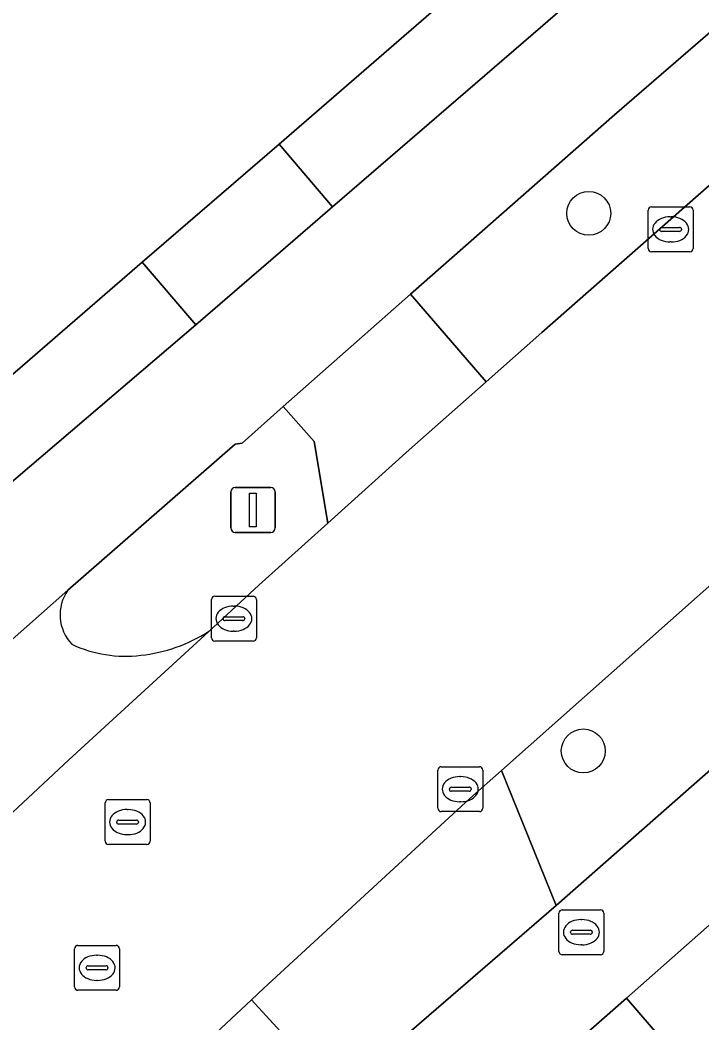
# Model space of a CAD drawing. Extents: x 156141 to 158132, y 385651 to 388333.
# Drawn here: x 156494.2 to 156509.38, y 386852.84 to 386875.18 of the extents above; entities that cross this region are included whole.
import ezdxf

# ---------------------------------------------------------------- set-up
doc = ezdxf.new("R2010")
doc.units = 0
for name, color, linetype in [('IMGEO_Berm_groen', 7, 'Continuous'), ('IMGEO_Boom', 7, 'Continuous'), ('IMGEO_Erf', 7, 'Continuous'), ('IMGEO_Fietspad_gesloten', 7, 'Continuous'), ('IMGEO_Groenvoorziening', 7, 'Continuous'), ('IMGEO_Kolk', 7, 'Continuous'), ('IMGEO_Lichtmast', 7, 'Continuous'), ('IMGEO_Rijbaan_lokaal_gesloten', 7, 'Continuous'), ('IMGEO_Rijbaan_lokaal_open', 7, 'Continuous'), ('IMGEO_Rioolput', 7, 'Continuous')]:
    doc.layers.add(name, color=color, linetype=linetype)

msp = doc.modelspace()

# ---------------------------------------------------------------- linework, layer by layer
at = {"layer": 'IMGEO_Berm_groen'}
msp.add_lwpolyline([(156529.261, 386888.695), (156527.655, 386890.556), (156507.435, 386873.064), (156502.896, 386869.072), (156504.578, 386867.121), (156505.821, 386868.22), (156513.025, 386874.553), (156523.935, 386884.066)], close=True, dxfattribs=at)
for points in [[(156532.275, 386882.472), (156512.443, 386865.147), (156504.917, 386858.465), (156506.139, 386855.462), (156510.314, 386859.131), (156536.317, 386882.144)], [(156501.051, 386863.971), (156500.75, 386865.792), (156500.063, 386866.568), (156499.145, 386865.756), (156498.994, 386865.729), (156495.265, 386862.481)], [(156498.403, 386861.564), (156499.519, 386862.589), (156501.051, 386863.971)]]:
    msp.add_lwpolyline(points, dxfattribs=at)
for centre, radius, start, end in [((156496.055, 386861.934), 0.961, 145.3222, 223.3081), ((156496.539, 386864.439), 3.426, 275.9087, 302.9515), ((156496.549, 386863.83), 2.82, 244.9678, 276.9797)]:
    msp.add_arc(centre, radius, start, end, dxfattribs=at)
at = {"layer": 'IMGEO_Boom'}
for centre in [(156506.862, 386870.872), (156506.74, 386858.901)]:
    msp.add_circle(centre, 0.489, dxfattribs=at)
at = {"layer": 'IMGEO_Erf'}
for points in [[(156651.128, 386972.023), (156601.597, 386929.14), (156597.069, 386925.22), (156589.805, 386918.931), (156589.532, 386918.694), (156583.893, 386913.793), (156553.079, 386887.01), (156541.121, 386876.586), (156521.047, 386859.086), (156514.467, 386853.349), (156510.617, 386850.009), (156509.404, 386851.42), (156507.703, 386853.398), (156503.3, 386849.53), (156505.031, 386847.528), (156506.198, 386846.177), (156510.785, 386840.87), (156507.066, 386837.556), (156500.596, 386831.732), (156500, 386831.198), (156491.571, 386823.646)], [(156462.67, 386902.501), (156491.629, 386866.981), (156492.59, 386866.039), (156496.923, 386869.783), (156499.971, 386872.416), (156524.931, 386894.049), (156528.865, 386897.414), (156561.896, 386926.176), (156532.292, 386960.323)]]:
    msp.add_lwpolyline(points, dxfattribs=at)
at = {"layer": 'IMGEO_Fietspad_gesloten'}
msp.add_lwpolyline([(156527.655, 386890.556), (156532.37, 386894.634), (156576.815, 386933.146), (156575.112, 386935.021), (156530.069, 386896.004), (156526.123, 386892.626), (156505.841, 386875.055), (156501.161, 386871.018), (156500, 386870.014), (156498.118, 386868.387), (156493.807, 386864.708), (156486.891, 386858.499), (156488.601, 386856.57), (156488.938, 386856.873), (156495.265, 386862.481), (156498.994, 386865.729), (156499.145, 386865.756), (156500.063, 386866.568), (156502.896, 386869.072), (156507.435, 386873.064)], close=True, dxfattribs=at)
for points in [[(156548.205, 386892.563), (156536.317, 386882.144), (156510.314, 386859.131), (156506.139, 386855.462), (156501.282, 386851.264), (156500, 386852.654), (156499.353, 386853.356), (156494.861, 386849.158), (156495.912, 386847.781)], [(156482.647, 386831.339), (156484.137, 386832.688), (156484.24, 386832.56), (156488.601, 386836.651), (156496.558, 386843.756), (156498.417, 386845.347), (156500, 386846.703), (156503.3, 386849.53), (156507.703, 386853.398), (156512.09, 386857.271), (156538.111, 386880.059), (156550.026, 386890.493)]]:
    msp.add_lwpolyline(points, dxfattribs=at)
at = {"layer": 'IMGEO_Groenvoorziening'}
for points in [[(156501.161, 386871.018), (156505.841, 386875.055), (156526.123, 386892.626), (156524.931, 386894.049), (156499.971, 386872.416)], [(156514.467, 386853.349), (156521.047, 386859.086), (156541.121, 386876.586), (156540.75, 386877.018), (156539.833, 386878.086), (156539.536, 386878.432), (156538.111, 386880.059), (156512.09, 386857.271), (156507.703, 386853.398), (156509.404, 386851.42), (156510.617, 386850.009)]]:
    msp.add_lwpolyline(points, close=True, dxfattribs=at)
msp.add_lwpolyline([(156493.807, 386864.708), (156498.118, 386868.387), (156496.923, 386869.783), (156492.59, 386866.039), (156491.629, 386866.981)], dxfattribs=at)
at = {"layer": 'IMGEO_Kolk'}
for p, q in [((156508.184, 386870.088), (156508.184, 386870.94)), ((156508.259, 386871.014), (156509.111, 386871.014)), ((156509.185, 386870.94), (156509.185, 386870.088)), ((156508.672, 386870.794), (156508.697, 386870.794)), ((156508.443, 386870.508), (156508.443, 386870.52)), ((156508.881, 386870.471), (156508.483, 386870.471)), ((156508.486, 386870.557), (156508.884, 386870.557)), ((156508.927, 386870.52), (156508.927, 386870.508)), ((156508.695, 386870.234), (156508.67, 386870.234)), ((156509.111, 386870.014), (156508.259, 386870.014)), ((156498.462, 386861.421), (156498.462, 386862.273)), ((156498.537, 386862.347), (156499.389, 386862.347)), ((156499.463, 386862.273), (156499.463, 386861.421)), ((156498.95, 386862.127), (156498.975, 386862.127)), ((156498.721, 386861.841), (156498.721, 386861.853)), ((156499.159, 386861.804), (156498.761, 386861.804)), ((156498.764, 386861.89), (156499.162, 386861.89)), ((156499.205, 386861.853), (156499.205, 386861.841)), ((156498.973, 386861.567), (156498.948, 386861.567)), ((156499.389, 386861.347), (156498.537, 386861.347)), ((156503.502, 386857.623), (156503.502, 386858.475)), ((156503.577, 386858.549), (156504.429, 386858.549)), ((156504.503, 386858.475), (156504.503, 386857.623)), ((156503.99, 386858.329), (156504.015, 386858.329)), ((156503.761, 386858.043), (156503.761, 386858.055)), ((156504.199, 386858.006), (156503.801, 386858.006)), ((156503.804, 386858.092), (156504.202, 386858.092)), ((156504.245, 386858.055), (156504.245, 386858.043)), ((156504.013, 386857.769), (156503.988, 386857.769)), ((156504.429, 386857.549), (156503.577, 386857.549))]:
    msp.add_line(p, q, dxfattribs=at)
for points in [[(156508.184, 386870.088), (156508.184, 386870.94)], [(156508.259, 386871.014), (156509.111, 386871.014)], [(156509.185, 386870.94), (156509.185, 386870.088)], [(156509.111, 386870.014), (156508.259, 386870.014)], [(156498.462, 386861.421), (156498.462, 386862.273)], [(156498.537, 386862.347), (156499.389, 386862.347)], [(156499.463, 386862.273), (156499.463, 386861.421)], [(156499.389, 386861.347), (156498.537, 386861.347)], [(156503.502, 386857.623), (156503.502, 386858.475)], [(156503.577, 386858.549), (156504.429, 386858.549)], [(156504.503, 386858.475), (156504.503, 386857.623)], [(156504.429, 386857.549), (156503.577, 386857.549)]]:
    msp.add_lwpolyline(points, dxfattribs=at)
for centre, radius, start, end in [((156508.261, 386870.938), 0.0765, 91.552, 178.448), ((156508.261, 386870.938), 0.0765, 91.552, 178.448), ((156509.109, 386870.938), 0.0765, 1.552, 88.448), ((156509.109, 386870.938), 0.0765, 1.552, 88.448), ((156508.483, 386870.517), 0.0403, 85.8775, 175.7526), ((156508.48, 386870.507), 0.0366, 178.938, 274.7102), ((156508.884, 386870.514), 0.043, 264.8664, 352.4533), ((156508.888, 386870.519), 0.0386, 1.7309, 96.639), ((156508.261, 386870.09), 0.0765, 181.552, 268.448), ((156508.261, 386870.09), 0.0765, 181.552, 268.448), ((156509.109, 386870.09), 0.0765, 271.552, 358.448), ((156509.109, 386870.09), 0.0765, 271.552, 358.448), ((156498.539, 386862.271), 0.0765, 91.552, 178.448), ((156498.539, 386862.271), 0.0765, 91.552, 178.448), ((156499.387, 386862.271), 0.0765, 1.552, 88.448), ((156499.387, 386862.271), 0.0765, 1.552, 88.448), ((156498.761, 386861.85), 0.0403, 85.8775, 175.7526), ((156498.758, 386861.84), 0.0366, 178.938, 274.7102), ((156499.162, 386861.847), 0.043, 264.8664, 352.4533), ((156499.166, 386861.852), 0.0386, 1.7309, 96.639), ((156498.539, 386861.423), 0.0765, 181.552, 268.448), ((156498.539, 386861.423), 0.0765, 181.552, 268.448), ((156499.387, 386861.423), 0.0765, 271.552, 358.448), ((156499.387, 386861.423), 0.0765, 271.552, 358.448), ((156503.579, 386858.473), 0.0765, 91.552, 178.448), ((156503.579, 386858.473), 0.0765, 91.552, 178.448), ((156504.427, 386858.473), 0.0765, 1.552, 88.448), ((156504.427, 386858.473), 0.0765, 1.552, 88.448), ((156503.801, 386858.052), 0.0403, 85.8775, 175.7526), ((156503.798, 386858.042), 0.0366, 178.938, 274.7102), ((156504.202, 386858.049), 0.043, 264.8664, 352.4533), ((156504.206, 386858.054), 0.0386, 1.7309, 96.639), ((156503.579, 386857.625), 0.0765, 181.552, 268.448), ((156503.579, 386857.625), 0.0765, 181.552, 268.448), ((156504.427, 386857.625), 0.0765, 271.552, 358.448), ((156504.427, 386857.625), 0.0765, 271.552, 358.448)]:
    msp.add_arc(centre, radius, start, end, dxfattribs=at)
for centre, major_axis, ratio, start_param, end_param in [((156508.671, 386870.514), (-0.387, 0.002), 0.722429, 4.712389, 7.853982), ((156508.696, 386870.514), (-0.39, 0.002), 0.717154, 1.570796, 4.712389), ((156498.949, 386861.847), (-0.387, 0.002), 0.722429, 4.712389, 7.853982), ((156498.974, 386861.847), (-0.39, 0.002), 0.717154, 1.570796, 4.712389), ((156503.989, 386858.049), (-0.387, 0.002), 0.722429, 4.712389, 7.853982), ((156504.014, 386858.049), (-0.39, 0.002), 0.717154, 1.570796, 4.712389)]:
    msp.add_ellipse(centre, major_axis=major_axis, ratio=ratio, start_param=start_param, end_param=end_param, dxfattribs=at)
at = {"layer": 'IMGEO_Lichtmast'}
for p, q in [((156498.892, 386863.867), (156498.892, 386864.667)), ((156498.892, 386864.667), (156498.892, 386863.867)), ((156498.992, 386864.767), (156499.782, 386864.767)), ((156499.782, 386864.767), (156498.992, 386864.767)), ((156499.882, 386864.667), (156499.882, 386863.867)), ((156499.882, 386863.867), (156499.882, 386864.667)), ((156499.782, 386863.767), (156498.992, 386863.767)), ((156498.992, 386863.767), (156499.782, 386863.767))]:
    msp.add_line(p, q, dxfattribs=at)
msp.add_lwpolyline([(156499.312, 386864.642), (156499.462, 386864.642), (156499.462, 386863.892), (156499.312, 386863.892), (156499.312, 386864.642)], dxfattribs=at)
for centre, start, end in [((156498.992, 386864.667), 90, 180), ((156498.992, 386864.667), 90, 180), ((156499.782, 386864.667), 0, 90), ((156499.782, 386864.667), 360, 90), ((156498.992, 386863.867), 180, 270), ((156498.992, 386863.867), 180, 270), ((156499.782, 386863.867), 270, 0), ((156499.782, 386863.867), 270, 0)]:
    msp.add_arc(centre, 0.1, start, end, dxfattribs=at)
at = {"layer": 'IMGEO_Rijbaan_lokaal_gesloten'}
for points in [[(156560.328, 386915.699), (156542.199, 386899.938), (156533.965, 386892.782), (156529.261, 386888.695), (156523.935, 386884.066), (156513.025, 386874.553), (156505.821, 386868.22), (156504.578, 386867.121), (156502.863, 386865.605), (156501.051, 386863.971), (156499.519, 386862.589), (156498.403, 386861.564), (156495.292, 386858.706), (156489.706, 386853.481), (156488.33, 386852.194), (156481.132, 386845.308), (156473.853, 386838.223)], [(156492.502, 386846.939), (156494.861, 386849.158), (156499.353, 386853.356), (156499.631, 386853.615), (156500, 386853.959), (156504.215, 386857.841), (156504.917, 386858.465), (156512.443, 386865.147), (156532.275, 386882.472), (156549.237, 386897.161)]]:
    msp.add_lwpolyline(points, dxfattribs=at)
at = {"layer": 'IMGEO_Rijbaan_lokaal_open'}
for points in [[(156500, 386870.014), (156501.161, 386871.018), (156499.971, 386872.416), (156496.923, 386869.783), (156498.118, 386868.387)], [(156504.578, 386867.121), (156502.896, 386869.072), (156500.063, 386866.568), (156500.75, 386865.792), (156501.051, 386863.971), (156502.863, 386865.605)], [(156499.353, 386853.356), (156500, 386852.654), (156501.282, 386851.264), (156506.139, 386855.462), (156504.917, 386858.465), (156504.215, 386857.841), (156500, 386853.959), (156499.631, 386853.615)]]:
    msp.add_lwpolyline(points, close=True, dxfattribs=at)
for points in [[(156495.265, 386862.481), (156488.938, 386856.873)], [(156489.706, 386853.481), (156495.292, 386858.706), (156498.403, 386861.564)]]:
    msp.add_lwpolyline(points, dxfattribs=at)
for centre, radius, start, end in [((156496.055, 386861.934), 0.961, 145.3222, 223.3081), ((156496.539, 386864.439), 3.426, 275.9087, 302.9515), ((156496.549, 386863.83), 2.82, 244.9678, 276.9797)]:
    msp.add_arc(centre, radius, start, end, dxfattribs=at)
at = {"layer": 'IMGEO_Rioolput'}
for p, q in [((156496.097, 386856.89), (156496.097, 386857.742)), ((156496.172, 386857.816), (156497.024, 386857.816)), ((156497.098, 386857.742), (156497.098, 386856.89)), ((156496.585, 386857.596), (156496.61, 386857.596)), ((156496.356, 386857.31), (156496.356, 386857.322)), ((156496.794, 386857.273), (156496.396, 386857.273)), ((156496.399, 386857.359), (156496.797, 386857.359)), ((156496.84, 386857.322), (156496.84, 386857.31)), ((156496.608, 386857.036), (156496.583, 386857.036)), ((156497.024, 386856.816), (156496.172, 386856.816)), ((156506.198, 386854.438), (156506.198, 386855.29)), ((156506.273, 386855.364), (156507.125, 386855.364)), ((156507.199, 386855.29), (156507.199, 386854.438)), ((156506.686, 386855.144), (156506.711, 386855.144)), ((156506.457, 386854.858), (156506.457, 386854.87)), ((156506.895, 386854.821), (156506.497, 386854.821)), ((156506.5, 386854.907), (156506.898, 386854.907)), ((156506.941, 386854.87), (156506.941, 386854.858)), ((156495.493, 386854.571), (156496.345, 386854.571)), ((156506.709, 386854.584), (156506.684, 386854.584)), ((156495.418, 386853.645), (156495.418, 386854.497)), ((156495.906, 386854.351), (156495.931, 386854.351)), ((156496.419, 386854.497), (156496.419, 386853.645)), ((156507.125, 386854.364), (156506.273, 386854.364)), ((156495.72, 386854.114), (156496.118, 386854.114)), ((156495.677, 386854.065), (156495.677, 386854.077)), ((156496.115, 386854.028), (156495.717, 386854.028)), ((156496.161, 386854.077), (156496.161, 386854.065)), ((156495.929, 386853.791), (156495.904, 386853.791)), ((156496.345, 386853.571), (156495.493, 386853.571))]:
    msp.add_line(p, q, dxfattribs=at)
for points in [[(156496.097, 386856.89), (156496.097, 386857.742)], [(156496.172, 386857.816), (156497.024, 386857.816)], [(156497.098, 386857.742), (156497.098, 386856.89)], [(156497.024, 386856.816), (156496.172, 386856.816)], [(156506.198, 386854.438), (156506.198, 386855.29)], [(156506.273, 386855.364), (156507.125, 386855.364)], [(156507.199, 386855.29), (156507.199, 386854.438)], [(156495.493, 386854.571), (156496.345, 386854.571)], [(156495.418, 386853.645), (156495.418, 386854.497)], [(156496.419, 386854.497), (156496.419, 386853.645)], [(156507.125, 386854.364), (156506.273, 386854.364)], [(156496.345, 386853.571), (156495.493, 386853.571)]]:
    msp.add_lwpolyline(points, dxfattribs=at)
for centre, radius, start, end in [((156496.174, 386857.74), 0.0765, 91.552, 178.448), ((156496.174, 386857.74), 0.0765, 91.552, 178.448), ((156497.022, 386857.74), 0.0765, 1.552, 88.448), ((156497.022, 386857.74), 0.0765, 1.552, 88.448), ((156496.396, 386857.319), 0.0403, 85.8775, 175.7526), ((156496.393, 386857.309), 0.0366, 178.938, 274.7102), ((156496.797, 386857.316), 0.043, 264.8664, 352.4533), ((156496.801, 386857.321), 0.0386, 1.7309, 96.639), ((156496.174, 386856.892), 0.0765, 181.552, 268.448), ((156496.174, 386856.892), 0.0765, 181.552, 268.448), ((156497.022, 386856.892), 0.0765, 271.552, 358.448), ((156497.022, 386856.892), 0.0765, 271.552, 358.448), ((156506.275, 386855.288), 0.0765, 91.552, 178.448), ((156506.275, 386855.288), 0.0765, 91.552, 178.448), ((156507.123, 386855.288), 0.0765, 1.552, 88.448), ((156507.123, 386855.288), 0.0765, 1.552, 88.448), ((156506.497, 386854.867), 0.0403, 85.8775, 175.7526), ((156506.494, 386854.857), 0.0366, 178.938, 274.7102), ((156506.898, 386854.864), 0.043, 264.8664, 352.4533), ((156506.902, 386854.869), 0.0386, 1.7309, 96.639), ((156495.495, 386854.495), 0.0765, 91.552, 178.448), ((156495.495, 386854.495), 0.0765, 91.552, 178.448), ((156496.343, 386854.495), 0.0765, 1.552, 88.448), ((156496.343, 386854.495), 0.0765, 1.552, 88.448), ((156506.275, 386854.44), 0.0765, 181.552, 268.448), ((156506.275, 386854.44), 0.0765, 181.552, 268.448), ((156507.123, 386854.44), 0.0765, 271.552, 358.448), ((156507.123, 386854.44), 0.0765, 271.552, 358.448), ((156495.717, 386854.074), 0.0403, 85.8775, 175.7526), ((156496.122, 386854.076), 0.0386, 1.7309, 96.639), ((156495.714, 386854.064), 0.0366, 178.938, 274.7102), ((156496.118, 386854.071), 0.043, 264.8664, 352.4533), ((156495.495, 386853.647), 0.0765, 181.552, 268.448), ((156495.495, 386853.647), 0.0765, 181.552, 268.448), ((156496.343, 386853.647), 0.0765, 271.552, 358.448), ((156496.343, 386853.647), 0.0765, 271.552, 358.448)]:
    msp.add_arc(centre, radius, start, end, dxfattribs=at)
for centre, major_axis, ratio, start_param, end_param in [((156496.584, 386857.316), (-0.387, 0.002), 0.722429, 4.712389, 7.853982), ((156496.609, 386857.316), (-0.39, 0.002), 0.717154, 1.570796, 4.712389), ((156506.685, 386854.864), (-0.387, 0.002), 0.722429, 4.712389, 7.853982), ((156506.71, 386854.864), (-0.39, 0.002), 0.717154, 1.570796, 4.712389), ((156495.905, 386854.071), (-0.387, 0.002), 0.722429, 4.712389, 7.853982), ((156495.93, 386854.071), (-0.39, 0.002), 0.717154, 1.570796, 4.712389)]:
    msp.add_ellipse(centre, major_axis=major_axis, ratio=ratio, start_param=start_param, end_param=end_param, dxfattribs=at)

doc.saveas('drawing.dxf')
